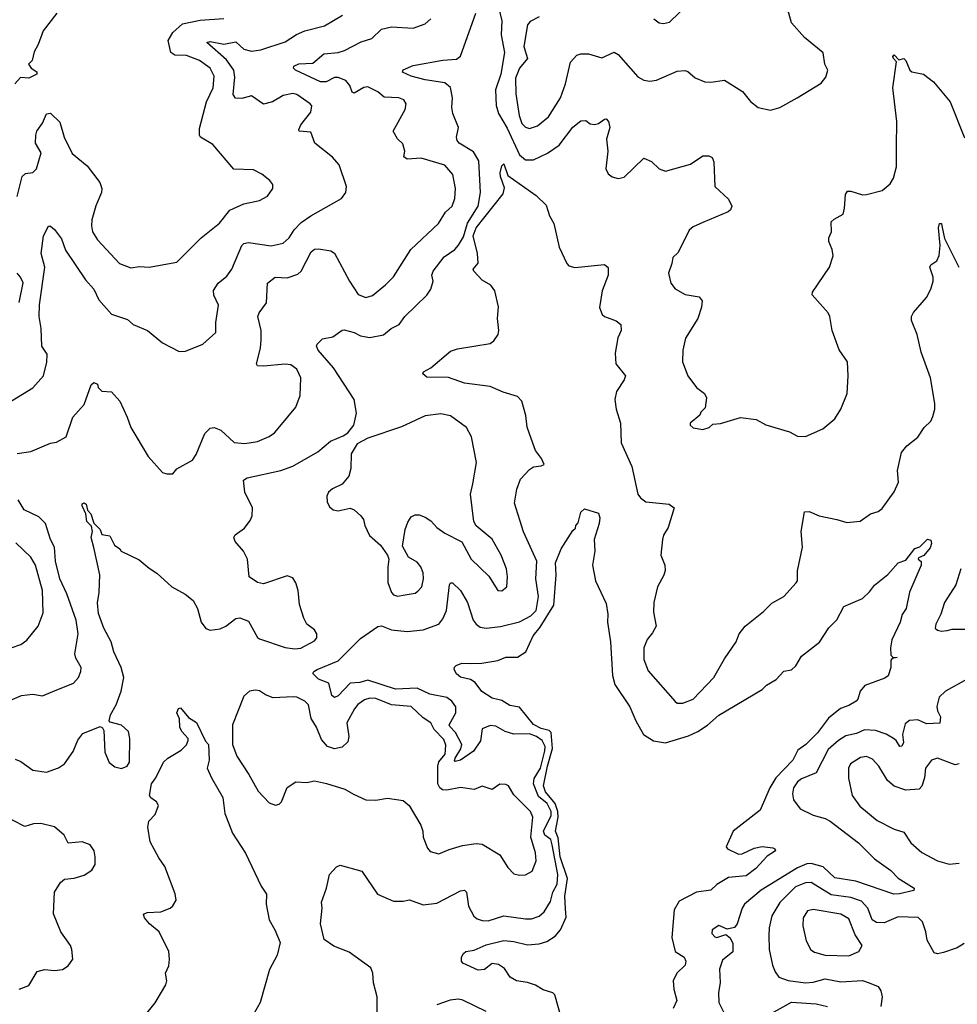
# Model space of a CAD drawing. Extents: x 1493970 to 1595317, y 729910 to 844791.
# Tile 275 of 338: x 1560698 to 1565456, y 802637 to 807631. Entities that reach past the tile are written whole.
import ezdxf

# ---------------------------------------------------------------- set-up
doc = ezdxf.new("R2010")
doc.units = 0

msp = doc.modelspace()

# ---------------------------------------------------------------- linework, layer by layer
at = {"layer": '0CON10XD'}
for points in [[(1563127.3, 807695), (1563144, 807625), (1563141.6, 807555), (1563157.8, 807465), (1563139.7, 807355), (1563111.9, 807275), (1563116.5, 807196.5), (1563128.6, 807155), (1563171.6, 807081.6), (1563234.2, 806945), (1563265, 806920.9), (1563305, 806920.4), (1563376.1, 806953.9), (1563435.2, 806994.8), (1563505, 807086.7), (1563545, 807118.1), (1563570.6, 807120.6), (1563593.7, 807103.7), (1563615, 807099.6), (1563635, 807103.8), (1563665, 807126.9), (1563675, 807127.5), (1563686.4, 807115), (1563692, 807085), (1563676.5, 807025), (1563681.8, 806965), (1563672.5, 806875), (1563685, 806850), (1563705, 806833.3), (1563735, 806826.2), (1563765, 806832.5), (1563865, 806928), (1563905, 806911.4), (1563943.3, 806875), (1563975, 806863.1), (1564101.7, 806898.3), (1564165, 806940), (1564195, 806941.2), (1564211.7, 806931.7), (1564220.8, 806910.8), (1564226, 806785), (1564295, 806720), (1564311.4, 806685), (1564305, 806666.7), (1564293.2, 806656.8), (1564165, 806602), (1564115, 806580), (1564095.7, 806564.3), (1564039.7, 806450.3), (1564012, 806425), (1564008, 806395), (1563990, 806345), (1564002, 806295), (1564025, 806266.2), (1564075, 806238), (1564145.6, 806225.6), (1564160.8, 806205), (1564157.9, 806172.1), (1564139.2, 806115), (1564076, 806015), (1564062.5, 805955), (1564061.4, 805895), (1564089.2, 805825), (1564133.3, 805765), (1564173.3, 805735), (1564183, 805713), (1564177, 805663), (1564155, 805640), (1564150, 805625), (1564100, 805585), (1564100, 805575), (1564115, 805560), (1564165, 805552.5), (1564197, 805563), (1564215, 805580), (1564255, 805583.3), (1564355, 805613.3), (1564435, 805603.3), (1564485, 805576), (1564605, 805541.2), (1564645, 805518.8), (1564686.4, 805516.4), (1564774.2, 805555.8), (1564834.2, 805605.8), (1564864.2, 805655.8), (1564896.2, 805735), (1564902.5, 805825), (1564898, 805895), (1564856.8, 805956.8), (1564820.8, 806055), (1564808.8, 806125), (1564800, 806145), (1564718.8, 806235), (1564721.2, 806248.8), (1564806.7, 806375), (1564826.1, 806433.9), (1564821.2, 806465), (1564803.6, 806506.4), (1564803.8, 806525), (1564818, 806555), (1564816, 806605), (1564830.3, 806619.7), (1564876, 806645), (1564884.2, 806675), (1564888.8, 806745), (1564899.3, 806760.7), (1564915, 806761.2), (1564975, 806742.5), (1564995.8, 806744.2), (1565075, 806764), (1565115, 806798.8), (1565132.1, 806827.9), (1565146.9, 806885), (1565146.9, 806986.9), (1565149.1, 807115), (1565128, 807285), (1565147.5, 807417.5), (1565132, 807435), (1565128.8, 807445), (1565135, 807453.3), (1565158.3, 807428.3), (1565185, 807433.8), (1565195, 807423.8), (1565215, 807376), (1565225, 807367.5), (1565284.2, 807354.2), (1565335.6, 807315.6), (1565420, 807215), (1565491.7, 807031.7)], [(1563335, 807646.2), (1563288, 807622), (1563274.6, 807605.4), (1563255.9, 807495), (1563275.3, 807435), (1563235.2, 807385), (1563213.5, 807335), (1563215.3, 807255), (1563232.2, 807145), (1563246.4, 807105), (1563265, 807086.5), (1563285, 807079.5), (1563325, 807093.3), (1563382.3, 807137.7), (1563443.2, 807235), (1563468.2, 807305), (1563493.6, 807415), (1563525, 807451.9), (1563545, 807458.5), (1563585, 807457.5), (1563652.7, 807437.3), (1563715, 807466), (1563735, 807454), (1563835, 807341.2), (1563865, 807323.8), (1563895, 807320), (1563930, 807325), (1564035, 807370), (1564074, 807374), (1564088.8, 807368.8), (1564125.9, 807335.9), (1564175, 807316.2), (1564205, 807314), (1564275, 807324), (1564366.7, 807266.7), (1564406.8, 807216.8), (1564445, 807186.2), (1564508.3, 807171.7), (1564555, 807186.2), (1564643.3, 807235), (1564765, 807310), (1564789.5, 807340.5), (1564798.8, 807375), (1564783.8, 807405), (1564775, 807462.5), (1564681.1, 807541.1), (1564614.3, 807615), (1564584.4, 807724.4)], [(1563915.8, 807635.8), (1563942.5, 807615), (1563965, 807611.2), (1563995, 807618), (1564096, 807715)], [(1560575, 805649.4), (1560765.6, 805764.4), (1560820, 805825), (1560835.4, 805894.6), (1560837.3, 805935), (1560811.1, 805975), (1560808.2, 806065), (1560797.9, 806125), (1560799.2, 806185), (1560826.5, 806375), (1560808.1, 806445), (1560818.6, 806535), (1560845, 806584), (1560855, 806584.2), (1560875, 806567.5), (1560910, 806520), (1560931.3, 806461.3), (1561032, 806312), (1561075, 806264.2), (1561099.5, 806209.5), (1561165, 806137.1), (1561245, 806110), (1561275, 806084.2), (1561347.5, 806055), (1561422.4, 805992.4), (1561507.7, 805947.7), (1561539.7, 805950.3), (1561627.5, 805985), (1561693.3, 806045), (1561694.3, 806095), (1561707.3, 806182.7), (1561684, 806234), (1561682.4, 806257.6), (1561705.4, 806294.6), (1561749.3, 806330.7), (1561774.6, 806365), (1561825.5, 806485), (1561835, 806495.5), (1561859.5, 806500.5), (1561975, 806483.8), (1562035, 806497.3), (1562065.5, 806525), (1562091.8, 806565), (1562127.1, 806602.9), (1562175, 806636.4), (1562331.2, 806725), (1562353.8, 806755), (1562356.7, 806785), (1562320, 806895), (1562285, 806933.3), (1562196.2, 807005), (1562175, 807061.2), (1562116.4, 807066.4), (1562114, 807075), (1562125, 807098), (1562175, 807162.5), (1562180, 807195), (1562172.5, 807205), (1562105, 807251.9), (1562085, 807256.9), (1562035, 807246.9), (1561982, 807215), (1561935, 807202.1), (1561875, 807245.5), (1561825, 807231.5), (1561793.4, 807233.4), (1561781.8, 807251.8), (1561790.5, 807340.5), (1561785.3, 807375), (1561747.6, 807427.6), (1561648, 807515), (1561665, 807520), (1561735, 807507.8), (1561795, 807518.2), (1561835, 807482.5), (1561875, 807471.8), (1561921.2, 807478.8), (1562045, 807518.5), (1562103.4, 807556.6), (1562145.2, 807574.8), (1562245, 807600.4), (1562336, 807654)], [(1560887.5, 807665), (1560817.8, 807575), (1560792, 807505), (1560771.2, 807468.8), (1560762.5, 807425), (1560742.5, 807405), (1560756.7, 807385), (1560785, 807366.7), (1560785.8, 807354.2), (1560745, 807333.8), (1560702.7, 807337.3), (1560673.6, 807306.4)], [(1560675, 803880.8), (1560705, 803868.9), (1560765, 803824.4), (1560835.3, 803814.7), (1560894.6, 803835.4), (1560925, 803855.6), (1560970.5, 803919.5), (1560993.9, 803976.1), (1561019.6, 804010.4), (1561106.2, 804046.2), (1561119.3, 804039.3), (1561126.1, 804026.1), (1561131.3, 803915), (1561152.7, 803862.7), (1561181.3, 803841.3), (1561215, 803833.4), (1561244.4, 803845), (1561255.3, 803865), (1561257.3, 803985), (1561250, 804020), (1561215, 804052.9), (1561158.3, 804068.3), (1561152.5, 804075), (1561160, 804105), (1561187.5, 804155), (1561213.1, 804225), (1561227.3, 804295), (1561212.9, 804345), (1561175.5, 804425), (1561162.5, 804475), (1561125.6, 804545), (1561098.9, 804618.9), (1561093.6, 804673.6), (1561102.5, 804725), (1561105.8, 804815), (1561074.1, 804954.1), (1561061.1, 805005), (1561067.5, 805035), (1561062.5, 805062.5), (1561039.1, 805085), (1561034.6, 805124.6), (1561015.6, 805165), (1561016, 805175), (1561025, 805180), (1561035, 805174), (1561043, 805143), (1561058.9, 805125), (1561075, 805077.5), (1561106.7, 805045), (1561115, 805020), (1561155, 805013.3), (1561180, 804965), (1561206.4, 804946.4), (1561212.5, 804935), (1561305, 804892), (1561355, 804848.8), (1561395, 804823.8), (1561471.2, 804755), (1561537.6, 804717.6), (1561578.8, 804685), (1561600, 804645), (1561619.2, 804575), (1561642.4, 804542.4), (1561665, 804534.3), (1561715, 804541.4), (1561743.8, 804555), (1561795, 804593.3), (1561815, 804596.7), (1561859.3, 804579.3), (1561905, 804497.5), (1561915, 804490), (1562045, 804446), (1562095, 804439.4), (1562125, 804442.5), (1562195, 804480), (1562206.7, 804495), (1562205.5, 804515), (1562195, 804535.6), (1562155.4, 804565.4), (1562139.4, 804595), (1562118.9, 804665), (1562111.1, 804735), (1562099.5, 804775), (1562085, 804799.4), (1562055, 804810), (1561935, 804768.8), (1561905, 804776.7), (1561863.3, 804805), (1561854, 804895), (1561834.2, 804935), (1561791.4, 804985), (1561785.7, 805005), (1561792.1, 805017.9), (1561838.7, 805051.3), (1561868.6, 805091.4), (1561878.1, 805115), (1561879.4, 805155), (1561840, 805235), (1561834.2, 805295), (1561853.3, 805306.7), (1562023.3, 805345), (1562085, 805366.7), (1562210.9, 805439.1), (1562275, 805492.5), (1562340.5, 805519.5), (1562363.9, 805536.1), (1562393.3, 805575), (1562408, 805635), (1562396, 805705), (1562291.5, 805865), (1562212.9, 805955), (1562204.5, 805975), (1562207.8, 805985), (1562235, 806012), (1562286.8, 806023.2), (1562335, 806056.2), (1562345, 806058), (1562395, 806044.2), (1562427.6, 806027.6), (1562475, 806018.9), (1562545, 806032.9), (1562584, 806065), (1562624.6, 806085.4), (1562652.5, 806125), (1562765, 806233.8), (1562784.2, 806265), (1562796.7, 806305), (1562790, 806335), (1562796.4, 806355), (1562852.4, 806427.6), (1562905.6, 806465), (1562925, 806487.1), (1562950.3, 806529.7), (1562971.2, 806598.8), (1563025.3, 806685.3), (1563035.8, 806755), (1563028.8, 806915), (1563001.7, 806961.7), (1562928.6, 807005), (1562917.8, 807017.8), (1562915.5, 807035), (1562924.4, 807085), (1562895.9, 807155.9), (1562891.5, 807185), (1562895.3, 807235), (1562885, 807287.3), (1562855, 807310.7), (1562755, 807325.5), (1562685, 807344.4), (1562640, 807365), (1562645, 807376.9), (1562695, 807399.1), (1562845, 807425.4), (1562915, 807431.5), (1562934.5, 807445.5), (1563012.3, 807665)], [(1560686.2, 806735), (1560711.5, 806835), (1560728.7, 806851.3), (1560765, 806856.6), (1560783.4, 806875), (1560806.6, 806955), (1560779.4, 807005), (1560780.5, 807045), (1560785.6, 807065), (1560814.5, 807105.5), (1560835, 807153.8), (1560855, 807156.2), (1560901.3, 807111.3), (1560924.5, 807035), (1560965, 806952), (1561040.5, 806890.5), (1561105.5, 806805), (1561115.6, 806775), (1561113.3, 806755), (1561085, 806686.2), (1561064, 806616), (1561062.1, 806585), (1561068.5, 806555), (1561092.9, 806515), (1561204.3, 806394.3), (1561261.7, 806371.7), (1561305, 806379.5), (1561355, 806376.4), (1561495, 806401.4), (1561618.6, 806525), (1561711.7, 806598.3), (1561765, 806665.6), (1561835, 806697.5), (1561915, 806713.8), (1561955, 806736.7), (1561982.5, 806775), (1561982.5, 806795), (1561967.5, 806815), (1561927.3, 806847.3), (1561885, 806869.2), (1561785, 806873.8), (1561678.5, 806998.5), (1561615.7, 807035), (1561610, 807045), (1561610.8, 807079.2), (1561646.6, 807215), (1561680.8, 807285), (1561685.9, 807345), (1561665, 807385.4), (1561611.1, 807425), (1561545, 807449.7), (1561485, 807450.8), (1561465.8, 807465), (1561451.2, 807525), (1561475, 807565.8), (1561525, 807610), (1561615, 807629.6), (1561735, 807638.1)], [(1562373, 807297), (1562353.3, 807323.3), (1562315, 807338.1), (1562295, 807337.7), (1562254.3, 807315.7), (1562225, 807316.7), (1562098.6, 807375), (1562086.9, 807385), (1562088.6, 807395), (1562115, 807407.1), (1562185, 807411.4), (1562242.4, 807457.6), (1562315, 807465.3), (1562347.1, 807475), (1562430.6, 807519.4), (1562485, 807535.4), (1562535, 807583.6), (1562585, 807595.4), (1562695, 807587.5), (1562755, 807610), (1562784, 807635)], [(1560685, 805431.4), (1560755, 805440.9), (1560855, 805483.1), (1560885, 805488.1), (1560934.4, 805515.6), (1560967.5, 805615), (1561025, 805678.8), (1561061.4, 805778.6), (1561075, 805790), (1561092.5, 805782.5), (1561096.7, 805765), (1561115, 805746.7), (1561165, 805743.8), (1561205.8, 805695.8), (1561244.2, 805615), (1561262, 805562), (1561350, 805415), (1561422.5, 805335), (1561445, 805326.7), (1561475, 805327.5), (1561495, 805352.5), (1561575, 805397.5), (1561593.9, 805426.1), (1561637.2, 805532.8), (1561665, 805559.4), (1561685, 805562.7), (1561718.2, 805548.2), (1561787.1, 805487.1), (1561841.4, 805481.4), (1561905, 805491.8), (1561963.6, 805516.4), (1561992, 805535), (1562018.3, 805568.3), (1562100, 805665), (1562121.4, 805725), (1562124.4, 805815), (1562105, 805859.2), (1562075, 805880), (1562045, 805883.3), (1561935, 805873.8), (1561905.8, 805875.8), (1561899.2, 805885), (1561920, 805965), (1561923.4, 806006.6), (1561923.8, 806055), (1561906.9, 806125), (1561912.9, 806145), (1561950, 806195), (1561956, 806295), (1561995, 806324.3), (1562055, 806322.5), (1562110.4, 806339.6), (1562125.8, 806355), (1562176.6, 806453.4), (1562195, 806467.5), (1562215, 806469.4), (1562277.9, 806457.9), (1562296.4, 806446.4), (1562371.5, 806305), (1562415, 806237.1), (1562455, 806221.9), (1562488, 806232), (1562555, 806285.8), (1562595, 806327.1), (1562683.8, 806466.2), (1562823.3, 806596.8), (1562858.8, 806655), (1562892.5, 806685), (1562906.9, 806725), (1562909.6, 806775), (1562895.4, 806845.4), (1562855, 806894), (1562735, 806929.4), (1562665, 806923.3), (1562648, 806935), (1562651.9, 806965), (1562641.7, 807001.7), (1562615, 807027.5), (1562594.2, 807065), (1562654.2, 807175), (1562659.2, 807205), (1562648, 807225), (1562622.5, 807235), (1562547.8, 807237.8), (1562515, 807265.5), (1562465, 807290.6), (1562445, 807287.4), (1562395, 807258.2), (1562385, 807264.4), (1562373, 807297)], [(1562879.2, 804765), (1562885, 804773.8), (1562895, 804773.8), (1562935.5, 804735), (1562970, 804675), (1562999.6, 804585), (1563014.1, 804564.1), (1563035, 804550.4), (1563065, 804545.4), (1563137.3, 804552.7), (1563235, 804576.5), (1563292.3, 804607.7), (1563318.5, 804635), (1563331.4, 804705), (1563318.1, 804795), (1563322, 804885), (1563255, 805034), (1563208.8, 805178.8), (1563220.9, 805249.1), (1563239.5, 805300.5), (1563285, 805350), (1563305, 805363.3), (1563345, 805367.5), (1563360, 805375), (1563346.7, 805405), (1563316.3, 805446.3), (1563302.3, 805482.3), (1563273.3, 805565), (1563266.7, 805623.3), (1563245.8, 805695.8), (1563225, 805719.5), (1563151.1, 805741.1), (1563085, 805769.7), (1562955, 805788.2), (1562875, 805815.4), (1562765, 805817.5), (1562743.3, 805835), (1562747.5, 805845), (1562784.3, 805865.7), (1562885, 805950), (1562919.1, 805960.9), (1563085, 805988.5), (1563105, 806002.9), (1563125.9, 806035), (1563129.3, 806055), (1563122.5, 806115), (1563127.3, 806175), (1563109, 806255), (1563088.4, 806285), (1563045, 806309.2), (1563002.5, 806355), (1563000, 806365), (1563024.4, 806395.6), (1563020.5, 806445), (1562998.7, 806535), (1563013.8, 806576.2), (1563151.6, 806748.4), (1563158.8, 806778.8), (1563138, 806835), (1563136.8, 806855), (1563145, 806890), (1563155, 806900), (1563175, 806841.4), (1563318.8, 806738.8), (1563370.5, 806690.5), (1563387, 806637), (1563407.8, 806597.8), (1563435, 806477.5), (1563474.1, 806394.1), (1563485, 806382.5), (1563515, 806373.8), (1563665, 806388.8), (1563683.6, 806373.6), (1563684, 806335), (1563654.4, 806255), (1563640.9, 806170.9), (1563654.2, 806135), (1563665.5, 806125.5), (1563725, 806104), (1563748, 806085), (1563750, 806055), (1563733, 806017), (1563720.5, 805939.5), (1563724, 805885), (1563772.5, 805825), (1563765.5, 805804.5), (1563726.9, 805745), (1563718.5, 805705), (1563725.5, 805655), (1563746.9, 805585), (1563750.8, 805485), (1563804.6, 805364.6), (1563835.6, 805225), (1563849.2, 805205), (1563875, 805185.6), (1563993.3, 805173.3), (1564020, 805155), (1563988.9, 805055), (1563965, 805016.2), (1563960, 804995), (1563951.4, 804915), (1563972, 804865), (1563972.7, 804837.3), (1563966.8, 804813.2), (1563934.4, 804755), (1563915.6, 804675), (1563914.4, 804625), (1563927.5, 804555), (1563909.7, 804520.3), (1563883, 804487), (1563865.4, 804444.6), (1563864.6, 804385), (1563888.1, 804328.1), (1564025, 804172.5), (1564035, 804163.8), (1564064, 804164), (1564115, 804184.4), (1564220.8, 804295), (1564275, 804389.2), (1564334.2, 804475), (1564349.2, 804515), (1564379.2, 804555), (1564471.7, 804628.3), (1564515, 804670.8), (1564576.2, 804705), (1564638.9, 804775), (1564644.4, 804785), (1564645.4, 804835), (1564670.8, 804955), (1564663.1, 805035), (1564681.2, 805135), (1564705, 805137.1), (1564755, 805114.3), (1564844.2, 805095.8), (1564895, 805080.8), (1564962.3, 805087.7), (1565015.8, 805124.2), (1565055, 805136), (1565075, 805151.2), (1565135, 805236.7), (1565158, 805285), (1565152, 805345), (1565172, 805435), (1565200.5, 805469.5), (1565255, 805513.3), (1565287.7, 805562.3), (1565321.2, 805595), (1565332.3, 805617.7), (1565342, 805655), (1565342.5, 805685), (1565319.4, 805815), (1565271.9, 805945), (1565252.5, 806035), (1565223.8, 806105), (1565223.3, 806125), (1565234.2, 806145.8), (1565298.8, 806221.2), (1565321.2, 806265), (1565333.8, 806305), (1565333.8, 806325), (1565316.7, 806375), (1565322.3, 806387.7), (1565352, 806408), (1565364.3, 806435), (1565368.5, 806485), (1565360, 806575), (1565365, 806596.7), (1565375, 806597.5), (1565377.8, 806585), (1565390.9, 806520.9), (1565462.9, 806375)], [(1560695, 806195.8), (1560715.8, 806295.7), (1560702.8, 806325), (1560686, 806345)], [(1562615, 804707.5), (1562655, 804712.9), (1562705, 804722.9), (1562718.3, 804731.7), (1562738.6, 804755), (1562747.3, 804795), (1562746.2, 804825), (1562734.6, 804855), (1562715, 804879.1), (1562672, 804905), (1562640.5, 804960.5), (1562654.5, 805045), (1562668, 805082), (1562685, 805109.2), (1562705, 805120), (1562725, 805119.4), (1562755, 805107.8), (1562785, 805088.5), (1562815.8, 805055.8), (1562855, 805026.2), (1562941.8, 804981.8), (1562990, 804895), (1563078.5, 804808.5), (1563125, 804736.2), (1563145, 804734), (1563170, 804755), (1563174.2, 804805), (1563168.9, 804845), (1563141.8, 804915), (1563096.4, 804996.4), (1563014.5, 805064.5), (1563002.9, 805085), (1562985.7, 805225), (1562997.3, 805277.3), (1563016.2, 805385), (1562990.9, 805515), (1562965, 805562.5), (1562885, 805621.8), (1562835, 805632.2), (1562755, 805622.5), (1562635, 805566), (1562465, 805508.8), (1562410.5, 805479.5), (1562380.3, 805429.7), (1562379.2, 805355), (1562369.2, 805315), (1562334, 805275), (1562285, 805251.5), (1562265.6, 805235), (1562257.1, 805215), (1562258.5, 805185), (1562270.1, 805160.1), (1562288.8, 805145), (1562315, 805139.5), (1562375, 805153.3), (1562395, 805144.4), (1562430, 805115), (1562443.3, 805095), (1562450, 805065), (1562472.5, 805015), (1562529.2, 804965), (1562564.3, 804915), (1562571.4, 804895), (1562566.8, 804853.2), (1562565.6, 804775.6), (1562584.2, 804725), (1562595, 804714), (1562615, 804707.5)], [(1560625, 804167.3), (1560707.2, 804202.8), (1560765, 804209.4), (1560815, 804200.8), (1560866.7, 804223.3), (1560971.2, 804265), (1560997.5, 804295), (1561008, 804325), (1561010.8, 804345), (1560982.8, 804392.8), (1560978.1, 804415), (1560994.6, 804515.4), (1560985.8, 804585), (1560938.1, 804718.1), (1560902.9, 804795), (1560880, 804885), (1560875.9, 804955), (1560854.6, 804995), (1560828.8, 805075), (1560795, 805108.9), (1560722, 805145), (1560690, 805195)], [(1563446.7, 802565), (1563414.3, 802685), (1563403.8, 802695), (1563355, 802710.5), (1563315, 802733.9), (1563275, 802747.4), (1563218.9, 802755), (1563187.8, 802775), (1563158, 802818), (1563128.2, 802838.2), (1563095, 802843.1), (1563056.6, 802813.4), (1563025, 802810.4), (1562947.5, 802845), (1562940, 802855), (1562940, 802875), (1562950, 802895), (1562962.5, 802905), (1563005, 802911.8), (1563065, 802937.5), (1563155, 802960.8), (1563205, 802955.2), (1563275, 802937.5), (1563335, 802943.2), (1563372.5, 802955), (1563415, 802981.5), (1563442, 803015), (1563471.9, 803078.1), (1563468.6, 803121.4), (1563464.7, 803185), (1563478.5, 803275), (1563441.5, 803385), (1563430.7, 803480.7), (1563417.8, 803515), (1563431, 803585), (1563429.3, 803615), (1563415.4, 803655.4), (1563366.8, 803715), (1563356.8, 803745), (1563376, 803845), (1563402.4, 803935), (1563395.4, 804015), (1563385, 804026.2), (1563345, 804036), (1563305, 804056.5), (1563233.8, 804143.8), (1563185, 804153), (1563145, 804178), (1563095, 804189.2), (1563043.4, 804223.4), (1563009.4, 804269.4), (1562985, 804284), (1562935, 804296), (1562915, 804312.5), (1562903.3, 804335), (1562903.8, 804346.2), (1562912.5, 804355), (1562942.3, 804367.7), (1562985, 804365.5), (1563043.1, 804366.9), (1563125, 804381.1), (1563165, 804398.1), (1563225, 804397.5), (1563267.1, 804425), (1563303.4, 804505), (1563339.9, 804550.1), (1563409.4, 804660.6), (1563421.1, 804815), (1563416.7, 804876.7), (1563445, 804947.5), (1563505, 805040), (1563518.3, 805051.7), (1563520, 805065), (1563531.7, 805078.3), (1563546.2, 805133.8), (1563565, 805150), (1563635, 805127.5), (1563641.2, 805105), (1563638, 805075), (1563614, 804995), (1563616, 804935), (1563604.2, 804865), (1563620, 804785), (1563675, 804670), (1563682.5, 804615), (1563680.8, 804575), (1563695.5, 804475), (1563706.7, 804305), (1563718.9, 804258.9), (1563794.3, 804145), (1563824.7, 804074.7), (1563864.4, 804005), (1563915, 803973.1), (1563975, 803963.2), (1564092.4, 803997.6), (1564139.2, 804020.8), (1564188.3, 804051.7), (1564245, 804104), (1564465, 804233.3), (1564487.5, 804255), (1564536.7, 804285), (1564575, 804326.7), (1564615, 804332.5), (1564635.8, 804354.2), (1564665, 804403.3), (1564756.7, 804473.3), (1564803.6, 804546.4), (1564843.8, 804586.2), (1564880, 804655), (1564974.6, 804695.4), (1565010.9, 804729.1), (1565035, 804762), (1565103.9, 804816.1), (1565155, 804876.7), (1565195, 804890), (1565240.8, 804949.2), (1565265, 804956.7), (1565305, 804996.2), (1565321.7, 804991.7), (1565324.2, 804974.2), (1565318.3, 804951.7), (1565286.2, 804913.8), (1565258.3, 804901.7), (1565257.5, 804895), (1565272.5, 804882.5), (1565272, 804865), (1565213.6, 804726.4), (1565196.7, 804645), (1565176.1, 804613.9), (1565165.8, 804574.2), (1565124, 804485), (1565116.7, 804445), (1565118.3, 804408.3), (1565128.3, 804398.3), (1565150, 804395), (1565125, 804390), (1565118.3, 804381.7), (1565118, 804345), (1565105, 804302.5), (1565088.9, 804291.1), (1564986.8, 804253.2), (1564962.3, 804225), (1564950.9, 804185), (1564942.5, 804175), (1564905, 804151.6), (1564863.4, 804136.6), (1564801.7, 804088.3), (1564746.3, 804013.7), (1564686.9, 803955), (1564646.9, 803925), (1564620.9, 803875), (1564534.2, 803785.8), (1564503.8, 803735), (1564455, 803620.9), (1564317.9, 803515), (1564282.5, 803435), (1564290, 803425), (1564345, 803398.6), (1564365, 803400.6), (1564425, 803428.5), (1564465, 803436.4), (1564519.7, 803429.7), (1564530, 803425), (1564533.3, 803415), (1564491.2, 803388.8), (1564433.5, 803325), (1564385, 803288.7), (1564295, 803280), (1564235.6, 803245), (1564204.5, 803215.5), (1564132, 803205), (1564045, 803158.9), (1564019.5, 803115), (1564007.7, 802975), (1564023.6, 802905), (1564070, 802875), (1564078.5, 802855), (1564075.3, 802834.7), (1564032.5, 802795), (1564013.8, 802755), (1564017.2, 802712.8), (1564032.1, 802655), (1564013.3, 802615)], [(1560655.7, 804444.3), (1560705, 804462.5), (1560735, 804484.2), (1560792.5, 804555), (1560817.9, 804622.1), (1560814.6, 804735), (1560779.2, 804865), (1560754.7, 804904.7), (1560678.2, 804978.2)], [(1565474.4, 804845), (1565448.7, 804765), (1565390, 804675), (1565371.8, 804615), (1565346.5, 804565), (1565344.3, 804545), (1565354.5, 804534.5), (1565375, 804529.4), (1565405, 804533.3), (1565429.7, 804540.3), (1565540.5, 804539.5)], [(1562512.5, 802595), (1562512.5, 802675), (1562494.4, 802745), (1562491.1, 802795), (1562480.8, 802820.8), (1562370.6, 802900.6), (1562291.7, 802931.7), (1562244, 802965), (1562224.3, 803045), (1562232.9, 803125), (1562229.2, 803155), (1562254.4, 803225.6), (1562270, 803295), (1562305.7, 803334.3), (1562325, 803342.5), (1562435, 803311.2), (1562513.8, 803195), (1562595, 803160), (1562645, 803159.2), (1562675.7, 803165.7), (1562745, 803141.4), (1562815, 803150), (1562935, 803211.5), (1562955, 803215.6), (1562965.3, 803205.3), (1562976.5, 803135), (1563002.8, 803082.8), (1563019.3, 803069.3), (1563045, 803061.1), (1563075, 803060.4), (1563155, 803084.7), (1563265, 803069.3), (1563295, 803070.8), (1563335, 803083.8), (1563359.1, 803105), (1563391.7, 803158.3), (1563404.3, 803205), (1563425, 803245.8), (1563429.1, 803295), (1563400.7, 803445), (1563393.3, 803473.3), (1563363.7, 803495), (1563357, 803515), (1563395, 803594.6), (1563395, 803615.4), (1563374, 803655), (1563331.2, 803691.2), (1563304.9, 803755), (1563308.4, 803781.6), (1563340.4, 803835), (1563363, 803923), (1563364.2, 803945), (1563348.9, 803975), (1563321.1, 803995), (1563285, 804009.3), (1563205, 804007.5), (1563161.1, 804021.1), (1563115, 804047.5), (1563085, 804050.8), (1563045, 804033.3), (1563036.1, 803973.9), (1563000.2, 803919.8), (1562935.4, 803874.6), (1562908.7, 803868.7), (1562904.1, 803874.1), (1562907.9, 803885), (1562937.1, 803932.9), (1562942.5, 803955), (1562910.3, 804015), (1562881, 804045), (1562878.4, 804055), (1562911.1, 804115), (1562911.6, 804145), (1562891.1, 804175), (1562865, 804192.8), (1562779, 804209), (1562715, 804239.6), (1562605, 804235.2), (1562465, 804281.2), (1562425, 804269.2), (1562375, 804266.3), (1562315, 804202.1), (1562295, 804192.5), (1562282.9, 804202.9), (1562266.7, 804265), (1562215, 804285.4), (1562185.7, 804315), (1562190.8, 804325), (1562208, 804335), (1562315, 804378.9), (1562427.9, 804492.1), (1562515, 804552.6), (1562535, 804555.9), (1562585, 804536.8), (1562665, 804527.5), (1562745, 804535.4), (1562825, 804565.5), (1562845, 804592.2), (1562864.7, 804635), (1562879.2, 804765)], [(1565505, 804286.3), (1565396.5, 804225), (1565364.5, 804195), (1565352.2, 804147.8), (1565355.4, 804125.4), (1565370, 804095), (1565367.9, 804062.1), (1565300, 804060), (1565255, 804080), (1565213, 804077), (1565190.7, 804059.3), (1565176.9, 804005), (1565182, 803965), (1565175, 803946.7), (1565165, 803944), (1565146, 803975), (1565132.5, 803985), (1565095, 804006.1), (1565040, 804025), (1564985, 804028.1), (1564945, 804009.6), (1564891, 803999), (1564852.2, 803975), (1564800.5, 803929.5), (1564740.1, 803809.9), (1564665, 803781.1), (1564645, 803765.5), (1564625.4, 803735), (1564619.5, 803705), (1564625, 803673.3), (1564658.7, 803628.7), (1564725, 803595.5), (1564785, 803578.8), (1564810, 803565), (1564955, 803455.5), (1565035, 803374.4), (1565118.6, 803315), (1565155, 803276.9), (1565236.7, 803225), (1565235, 803214), (1565162.4, 803197.6), (1565133.3, 803195), (1564941.1, 803261.1), (1564835, 803278.8), (1564774.4, 803334.4), (1564715, 803350.7), (1564691.7, 803348.3), (1564645, 803328.9), (1564460.5, 803215), (1564376.7, 803145), (1564364.5, 803125), (1564339.2, 803045), (1564325, 803025.6), (1564287.5, 803017.5), (1564245, 803035.7), (1564212.5, 803015), (1564210.8, 802995), (1564225, 802978), (1564235, 802975.8), (1564280.5, 802990.5), (1564303.7, 802973.7), (1564317.1, 802945), (1564317.4, 802902.6), (1564265, 802860), (1564250, 802815), (1564253.2, 802746.8), (1564244.1, 802694.1), (1564246, 802645), (1564276, 802585)], [(1563235, 803291.4), (1563265, 803292.5), (1563297.9, 803312.1), (1563318.2, 803365), (1563315.4, 803405), (1563291.1, 803485), (1563301.3, 803585), (1563289.5, 803615), (1563205, 803698.6), (1563178.8, 803745), (1563165, 803752), (1563135, 803752.5), (1563095, 803726), (1563045, 803742.9), (1563005, 803725.9), (1562935, 803735.9), (1562865, 803722.7), (1562844.2, 803724.2), (1562830, 803735), (1562819.6, 803755), (1562819.3, 803845), (1562824.3, 803865.7), (1562856.6, 803905), (1562860.6, 803950.6), (1562849.9, 803979.9), (1562800.8, 804030.8), (1562784.4, 804065), (1562745, 804088.9), (1562685, 804146.6), (1562585, 804155.2), (1562505, 804188.4), (1562475, 804190), (1562448.4, 804181.6), (1562413.4, 804156.6), (1562397.3, 804135), (1562358.6, 804065), (1562368.2, 803995), (1562362.7, 803967.3), (1562335, 803940.8), (1562295, 803932), (1562260.6, 803945), (1562229.9, 803979.9), (1562205, 804042.5), (1562176.6, 804086.6), (1562163.1, 804155), (1562144.5, 804174.5), (1562105, 804194.2), (1562086.6, 804196.6), (1561985, 804190.8), (1561945, 804206.2), (1561915, 804226.2), (1561895, 804230), (1561864.2, 804225.8), (1561835, 804200), (1561778.1, 804055), (1561778.1, 803955), (1561799.4, 803895), (1561861.7, 803801.7), (1561907.8, 803717.8), (1561965, 803658), (1561996.4, 803646.4), (1562015, 803651.2), (1562027, 803663), (1562055, 803736.7), (1562100, 803765), (1562155, 803762.5), (1562195, 803770), (1562255, 803757.1), (1562348.7, 803728.7), (1562391.7, 803701.7), (1562455, 803674), (1562505, 803671.4), (1562565, 803681.4), (1562645, 803670), (1562674.3, 803645), (1562734.3, 803545), (1562744.3, 803515), (1562745.8, 803485), (1562768.3, 803428.3), (1562781.7, 803411.7), (1562825, 803399.2), (1562877.5, 803422.5), (1562945, 803442.2), (1563015, 803451.9), (1563045, 803448.9), (1563134, 803395), (1563175, 803331.2), (1563205, 803299.2), (1563235, 803291.4)], [(1561330.6, 802575), (1561385.4, 802644.6), (1561440.6, 802735), (1561445.6, 802755), (1561437.5, 802795), (1561455, 802832.5), (1561459.2, 802865), (1561455.8, 802905), (1561405.8, 803005), (1561357.5, 803045), (1561332, 803075), (1561326.2, 803093.8), (1561345, 803102.9), (1561415, 803105.6), (1561461.2, 803125), (1561475, 803136), (1561492.5, 803165), (1561487.3, 803197.3), (1561435.4, 803335.4), (1561405, 803378.8), (1561361.3, 803461.3), (1561348, 803535), (1561354.1, 803565.9), (1561385, 803600), (1561402.5, 803645), (1561393, 803663), (1561363.6, 803683.6), (1561356.7, 803695), (1561367.1, 803755), (1561390, 803785), (1561427.5, 803865), (1561450, 803885), (1561517.5, 803925), (1561545, 803952.5), (1561553.3, 803975), (1561552.5, 803985), (1561520.7, 804020.7), (1561511.6, 804041.6), (1561510, 804085), (1561496.2, 804115), (1561505, 804137.5), (1561515, 804140), (1561555, 804092), (1561595.8, 804065.8), (1561641.1, 803971.1), (1561655.9, 803955), (1561659.1, 803875), (1561650, 803835), (1561671.1, 803785), (1561728.6, 803685), (1561739.5, 803605), (1561761.2, 803548.8), (1561777.5, 803505), (1561845, 803403.3), (1561924.2, 803235), (1561950.8, 803195), (1561949.4, 803145), (1561964.5, 803065), (1561993.1, 803015), (1562019.7, 802949.7), (1562004.3, 802885), (1561966.6, 802813.4), (1561919.1, 802645), (1561872.2, 802565)], [(1565465, 803855.8), (1565445, 803851.8), (1565355, 803884.5), (1565325, 803875.6), (1565294.5, 803835), (1565289.6, 803785), (1565276.4, 803743.6), (1565261.9, 803728.1), (1565195, 803723.5), (1565135, 803743.1), (1565101.2, 803771.2), (1565057.9, 803845), (1565025, 803879.5), (1564995, 803893.6), (1564965, 803888), (1564913.6, 803856.4), (1564903.6, 803835), (1564903.3, 803783.3), (1564922.2, 803695), (1564961.9, 803641.9), (1565049.5, 803569.5), (1565135, 803524.5), (1565185, 803509.4), (1565219.4, 803455), (1565276, 803406), (1565354.7, 803364.7), (1565415, 803348.2), (1565465, 803352.3)], [(1560696.1, 802713.9), (1560745, 802732.5), (1560786.4, 802803.6), (1560825, 802813.3), (1560875, 802808.8), (1560915, 802813.3), (1560945, 802832.5), (1560967.5, 802865), (1560963.8, 802915), (1560956, 802935), (1560908, 803005), (1560870, 803095), (1560874.4, 803205), (1560906.2, 803255), (1560925, 803271.2), (1560975, 803275.8), (1561025, 803290.8), (1561065, 803316.7), (1561082, 803345), (1561080.8, 803385), (1561075.7, 803415), (1561056, 803445), (1561015, 803461.2), (1560945, 803453.3), (1560924, 803495), (1560875, 803537.5), (1560806.5, 803553.5), (1560768.7, 803551.3), (1560725, 803539.2), (1560545, 803629.2)], [(1565491.4, 802945), (1565455, 802923.5), (1565385, 802898.5), (1565355, 802893.3), (1565337.6, 802897.6), (1565302.3, 802962.3), (1565296.5, 803005), (1565279.4, 803055), (1565256.4, 803076.4), (1565155, 803080.7), (1565085, 803050), (1565045, 803051.3), (1565023.9, 803065), (1565001.1, 803125), (1564969.3, 803159.3), (1564915, 803178.3), (1564815, 803192.4), (1564713.8, 803253.8), (1564685, 803252.4), (1564635, 803232.4), (1564555, 803153.6), (1564515.4, 803085), (1564501.3, 803025), (1564499.2, 802985), (1564500.9, 802915), (1564518.9, 802835), (1564531.7, 802801.7), (1564550, 802775), (1564597.8, 802757.8), (1564685, 802744.7), (1564725, 802748.8), (1564785, 802766.2), (1564865, 802749.7), (1564975, 802756.5), (1565009.2, 802745), (1565055, 802727.5), (1565068.1, 802705), (1565074.4, 802675), (1565068.1, 802625)], [(1564905, 802882.9), (1564956, 802905), (1564972.9, 802935), (1564938.2, 802988.2), (1564905, 803070.5), (1564865, 803093.3), (1564725, 803117.3), (1564695, 803110.8), (1564673.6, 803075), (1564671.5, 803035), (1564688.6, 802958.6), (1564712.6, 802912.6), (1564730.9, 802900.9), (1564785, 802886.4), (1564905, 802882.9)], [(1563065, 802600.5), (1562947.5, 802657.5), (1562925, 802662.7), (1562882.9, 802657.1), (1562815, 802633.8)], [(1564485, 802574.1), (1564615, 802647.1), (1564739.4, 802639.4), (1564797.5, 802625)]]:
    msp.add_lwpolyline(points, dxfattribs=at)

doc.saveas('drawing.dxf')
